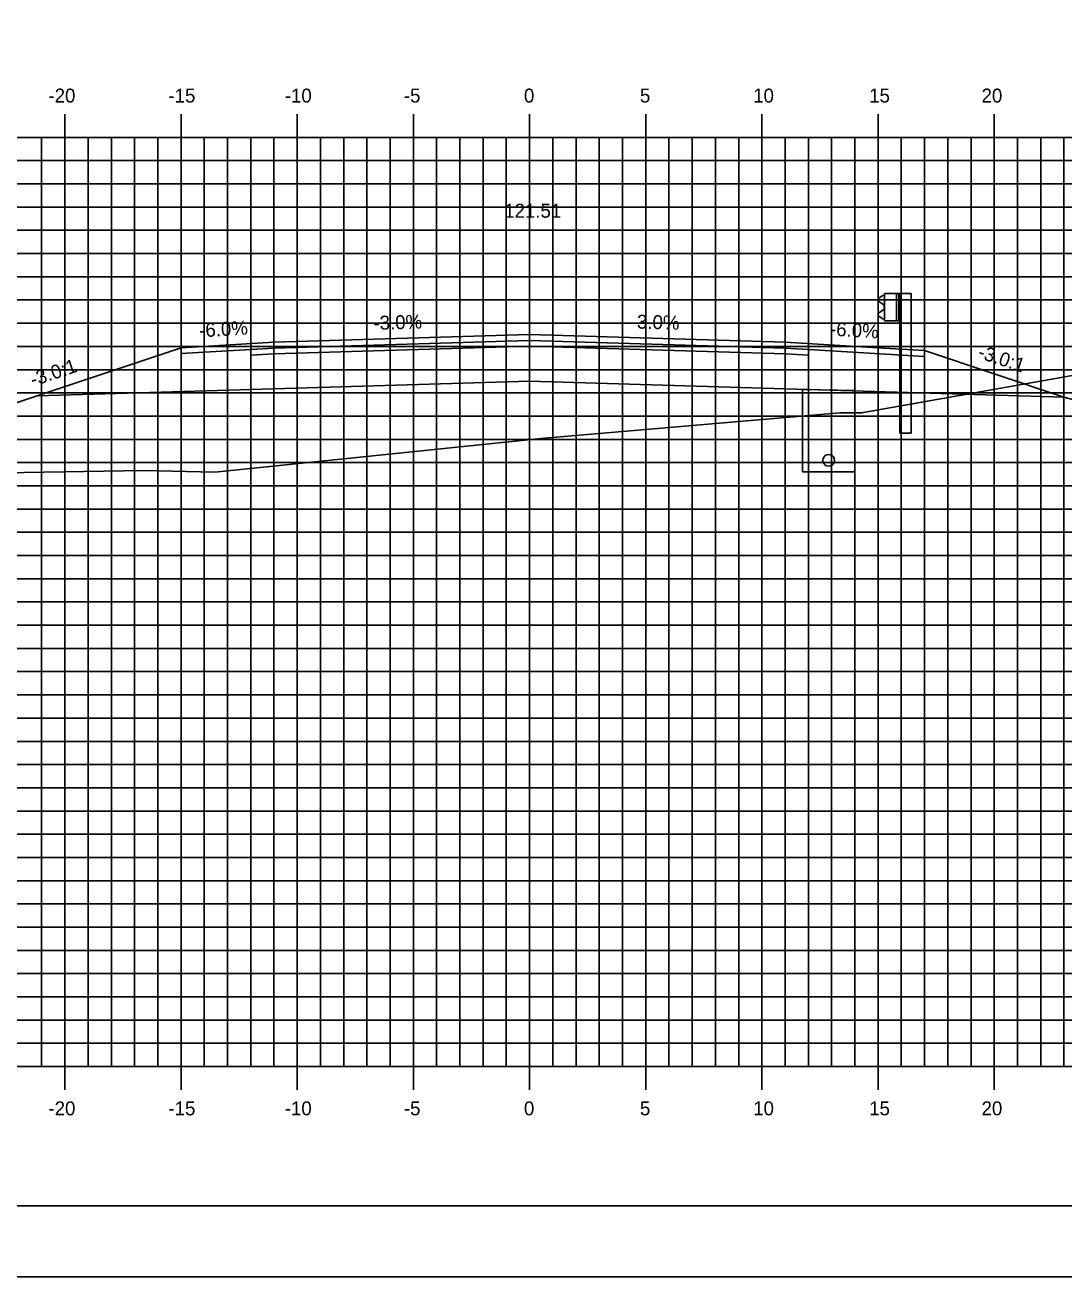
# Model space of a CAD drawing. Extents: x 850598 to 870284, y 366541 to 366651.
# Drawn here: x 853068.5 to 853113.2, y 366541.2 to 366595.1 of the extents above; entities that cross this region are included whole.
import ezdxf

# ---------------------------------------------------------------- set-up
doc = ezdxf.new("R2010")
doc.units = 0
for name, color, linetype in [('ANNOTATION', 7, 'Continuous'), ('BORDER', 7, 'Continuous'), ('D_Drainage_Underdrain', 7, 'Continuous'), ('D_Drainage_Underdrain_06in', 7, 'Continuous'), ('D_Guardrail_Beam_Rt', 7, 'Continuous'), ('D_Roadway_Centerline', 7, 'Continuous'), ('D_Roadway_Centerline_Text', 7, 'Continuous'), ('D_Roadway_Edge_Shoulder', 7, 'Continuous'), ('D_Roadway_Edge_TW', 7, 'Continuous'), ('D_Roadway_Pavement', 7, 'Continuous'), ('D_Roadway_SlopeLines', 7, 'Continuous'), ('D_Roadway_SubGrade', 7, 'Continuous'), ('H_V ANNOTATION', 7, 'Continuous'), ('MAJOR', 7, 'Continuous'), ('MINOR', 7, 'Continuous'), ('PLOT BOUNDARY', 7, 'Continuous'), ('S_Roadway_Centerline', 7, 'Continuous')]:
    doc.layers.add(name, color=color, linetype=linetype)

msp = doc.modelspace()

# ---------------------------------------------------------------- linework, layer by layer
at = {"layer": 'BORDER'}
msp.add_line((853045.219, 366544.225), (853205.219, 366544.225), dxfattribs=at)
at = {"layer": 'D_Drainage_Underdrain'}
msp.add_lwpolyline([(853104.219, 366579.324), (853104.219, 366575.823), (853101.969, 366575.823), (853101.969, 366579.369)], close=True, dxfattribs=at)
at = {"layer": 'D_Drainage_Underdrain_06in'}
msp.add_lwpolyline([(853103.094, 366576.573), (853103.017, 366576.561), (853102.947, 366576.525), (853102.892, 366576.47), (853102.856, 366576.4), (853102.844, 366576.323), (853102.856, 366576.246), (853102.892, 366576.176), (853102.947, 366576.121), (853103.017, 366576.085), (853103.094, 366576.073), (853103.171, 366576.085), (853103.241, 366576.121), (853103.296, 366576.176), (853103.332, 366576.246), (853103.344, 366576.323), (853103.332, 366576.4), (853103.296, 366576.47), (853103.241, 366576.525), (853103.171, 366576.561)], close=True, dxfattribs=at)
at = {"layer": 'D_Guardrail_Beam_Rt'}
for p, q in [((853105.49, 366583.499), (853106.177, 366583.499)), ((853105.49, 366582.332), (853105.49, 366583.499)), ((853106.011, 366583.499), (853106.011, 366582.332)), ((853106.115, 366583.499), (853106.115, 366582.332)), ((853106.177, 366583.499), (853106.648, 366583.499)), ((853106.177, 366583.499), (853106.177, 366582.332)), ((853106.648, 366583.499), (853106.648, 366577.499)), ((853105.4, 366583.405), (853105.256, 366583.305)), ((853105.256, 366583.162), (853105.452, 366583.026)), ((853105.49, 366583.425), (853105.416, 366583.412)), ((853105.485, 366582.961), (853105.485, 366582.87)), ((853105.452, 366582.806), (853105.256, 366582.67)), ((853105.256, 366582.527), (853105.4, 366582.427)), ((853105.416, 366582.42), (853105.49, 366582.407)), ((853106.177, 366582.332), (853105.49, 366582.332)), ((853106.156, 366577.499), (853106.156, 366582.332)), ((853106.156, 366577.499), (853106.648, 366577.499))]:
    msp.add_line(p, q, dxfattribs=at)
for centre, major_axis, start_param, end_param in [((853105.307, 366583.233), (-0.0877, 0), 5.323254, 7.243116), ((853105.424, 366583.371), (-0.0417, 0), 4.886922, 5.323254), ((853105.406, 366582.961), (0.0789, 0), 0, 0.959931), ((853105.307, 366582.598), (-0.0877, 0), 5.323254, 7.243116), ((853105.424, 366582.46), (-0.0417, 0), 0.959931, 1.396263), ((853105.406, 366582.87), (0.0789, 0), 5.323254, 6.283185)]:
    msp.add_ellipse(centre, major_axis=major_axis, ratio=0.995501, start_param=start_param, end_param=end_param, dxfattribs=at)
at = {"layer": 'D_Roadway_Centerline'}
msp.add_lwpolyline([(853058.653, 366575.644), (853065.219, 366577.832), (853069.021, 366579.1), (853075.219, 366581.166), (853079.219, 366581.406), (853090.219, 366581.736), (853101.219, 366581.406), (853105.219, 366581.166), (853107.219, 366581.046), (853113.219, 366579.046), (853153.826, 366568.225), (853166.481, 366564.853), (853176.343, 366562.225), (853180.343, 366562.225)], dxfattribs=at)
at = {"layer": 'D_Roadway_Edge_Shoulder'}
for points in [[(853079.219, 366581.406), (853075.219, 366581.166), (853075.219, 366580.916), (853078.219, 366581.096), (853079.219, 366581.156)], [(853101.219, 366581.406), (853105.219, 366581.166), (853105.219, 366581.166), (853107.219, 366581.046), (853107.219, 366580.796), (853102.219, 366581.096), (853101.219, 366581.156)]]:
    msp.add_lwpolyline(points, close=True, dxfattribs=at)
at = {"layer": 'D_Roadway_Edge_TW'}
msp.add_lwpolyline([(853079.219, 366581.156), (853079.219, 366581.406), (853090.219, 366581.736), (853101.219, 366581.406), (853101.219, 366581.156), (853090.219, 366581.486)], close=True, dxfattribs=at)
at = {"layer": 'D_Roadway_Pavement'}
for points in [[(853079.219, 366580.906), (853079.219, 366581.156), (853090.219, 366581.486), (853101.219, 366581.156), (853101.219, 366580.906), (853090.219, 366581.236)], [(853079.219, 366581.156), (853078.219, 366581.096), (853078.219, 366580.846), (853079.219, 366580.906)], [(853101.219, 366581.156), (853102.219, 366581.096), (853102.219, 366580.846), (853101.219, 366580.906)]]:
    msp.add_lwpolyline(points, close=True, dxfattribs=at)
at = {"layer": 'D_Roadway_SlopeLines'}
msp.add_lwpolyline([(853079.219, 366581.406), (853075.219, 366581.166), (853065.219, 366577.832)], dxfattribs=at)
at = {"layer": 'D_Roadway_SubGrade'}
for points in [[(853079.219, 366580.906), (853078.219, 366580.846), (853078.219, 366581.096), (853075.219, 366580.916), (853075.219, 366581.166), (853069.021, 366579.1), (853079.219, 366579.406)], [(853079.219, 366579.406), (853079.219, 366580.906), (853090.219, 366581.236), (853101.219, 366580.906), (853101.219, 366579.406), (853090.219, 366579.736)], [(853101.219, 366580.906), (853102.219, 366580.846), (853102.219, 366581.096), (853107.219, 366580.796), (853107.219, 366581.046), (853113.219, 366579.046), (853101.219, 366579.406)]]:
    msp.add_lwpolyline(points, close=True, dxfattribs=at)
at = {"layer": 'MAJOR'}
for p, q in [((853070.219, 366591.227), (853070.219, 366590.225)), ((853070.219, 366591.227), (853070.219, 366590.225)), ((853075.219, 366591.227), (853075.219, 366590.225)), ((853075.219, 366591.227), (853075.219, 366590.225)), ((853080.219, 366591.227), (853080.219, 366590.225)), ((853080.219, 366591.227), (853080.219, 366590.225)), ((853085.219, 366591.227), (853085.219, 366590.225)), ((853085.219, 366591.227), (853085.219, 366590.225)), ((853090.219, 366591.227), (853090.219, 366590.225)), ((853090.219, 366591.227), (853090.219, 366590.225)), ((853095.219, 366591.227), (853095.219, 366590.225)), ((853095.219, 366591.227), (853095.219, 366590.225)), ((853100.219, 366591.227), (853100.219, 366590.225)), ((853100.219, 366591.227), (853100.219, 366590.225)), ((853105.219, 366591.227), (853105.219, 366590.225)), ((853105.219, 366591.227), (853105.219, 366590.225)), ((853110.219, 366591.227), (853110.219, 366590.225)), ((853110.219, 366591.227), (853110.219, 366590.225)), ((853050.219, 366590.225), (853190.219, 366590.225)), ((853050.219, 366590.225), (853190.219, 366590.225)), ((853050.219, 366590.225), (853190.219, 366590.225)), ((853050.219, 366590.225), (853190.219, 366590.225)), ((853070.219, 366550.225), (853070.219, 366590.225)), ((853070.219, 366550.225), (853070.219, 366590.225)), ((853075.219, 366550.225), (853075.219, 366590.225)), ((853075.219, 366550.225), (853075.219, 366590.225)), ((853080.219, 366550.225), (853080.219, 366590.225)), ((853080.219, 366550.225), (853080.219, 366590.225)), ((853085.219, 366550.225), (853085.219, 366590.225)), ((853085.219, 366550.225), (853085.219, 366590.225)), ((853090.219, 366550.225), (853090.219, 366590.225)), ((853090.219, 366550.225), (853090.219, 366590.225)), ((853095.219, 366550.225), (853095.219, 366590.225)), ((853095.219, 366550.225), (853095.219, 366590.225)), ((853100.219, 366550.225), (853100.219, 366590.225)), ((853100.219, 366550.225), (853100.219, 366590.225)), ((853105.219, 366550.225), (853105.219, 366590.225)), ((853105.219, 366550.225), (853105.219, 366590.225)), ((853110.219, 366550.225), (853110.219, 366590.225)), ((853110.219, 366550.225), (853110.219, 366590.225)), ((853050.219, 366585.225), (853190.219, 366585.225)), ((853050.219, 366585.225), (853190.219, 366585.225)), ((853050.219, 366580.225), (853190.219, 366580.225)), ((853050.219, 366580.225), (853190.219, 366580.225)), ((853050.219, 366575.225), (853190.219, 366575.225)), ((853050.219, 366575.225), (853190.219, 366575.225)), ((853050.219, 366570.225), (853190.219, 366570.225)), ((853050.219, 366570.225), (853190.219, 366570.225)), ((853050.219, 366565.225), (853190.219, 366565.225)), ((853050.219, 366565.225), (853190.219, 366565.225)), ((853050.219, 366560.225), (853190.219, 366560.225)), ((853050.219, 366560.225), (853190.219, 366560.225)), ((853050.219, 366555.225), (853190.219, 366555.225)), ((853050.219, 366555.225), (853190.219, 366555.225)), ((853050.219, 366550.225), (853190.219, 366550.225)), ((853050.219, 366550.225), (853190.219, 366550.225)), ((853050.219, 366550.225), (853190.219, 366550.225)), ((853050.219, 366550.225), (853190.219, 366550.225)), ((853070.219, 366549.223), (853070.219, 366550.225)), ((853070.219, 366549.223), (853070.219, 366550.225)), ((853075.219, 366549.223), (853075.219, 366550.225)), ((853075.219, 366549.223), (853075.219, 366550.225)), ((853080.219, 366549.223), (853080.219, 366550.225)), ((853080.219, 366549.223), (853080.219, 366550.225)), ((853085.219, 366549.223), (853085.219, 366550.225)), ((853085.219, 366549.223), (853085.219, 366550.225)), ((853090.219, 366549.223), (853090.219, 366550.225)), ((853090.219, 366549.223), (853090.219, 366550.225)), ((853095.219, 366549.223), (853095.219, 366550.225)), ((853095.219, 366549.223), (853095.219, 366550.225)), ((853100.219, 366549.223), (853100.219, 366550.225)), ((853100.219, 366549.223), (853100.219, 366550.225)), ((853105.219, 366549.223), (853105.219, 366550.225)), ((853105.219, 366549.223), (853105.219, 366550.225)), ((853110.219, 366549.223), (853110.219, 366550.225)), ((853110.219, 366549.223), (853110.219, 366550.225))]:
    msp.add_line(p, q, dxfattribs=at)
at = {"layer": 'MINOR'}
for p, q in [((853069.219, 366550.225), (853069.219, 366590.225)), ((853069.219, 366550.225), (853069.219, 366590.225)), ((853071.219, 366550.225), (853071.219, 366590.225)), ((853071.219, 366550.225), (853071.219, 366590.225)), ((853072.219, 366550.225), (853072.219, 366590.225)), ((853072.219, 366550.225), (853072.219, 366590.225)), ((853073.219, 366550.225), (853073.219, 366590.225)), ((853073.219, 366550.225), (853073.219, 366590.225)), ((853074.219, 366550.225), (853074.219, 366590.225)), ((853074.219, 366550.225), (853074.219, 366590.225)), ((853076.219, 366550.225), (853076.219, 366590.225)), ((853076.219, 366550.225), (853076.219, 366590.225)), ((853077.219, 366550.225), (853077.219, 366590.225)), ((853077.219, 366550.225), (853077.219, 366590.225)), ((853078.219, 366550.225), (853078.219, 366590.225)), ((853078.219, 366550.225), (853078.219, 366590.225)), ((853079.219, 366550.225), (853079.219, 366590.225)), ((853079.219, 366550.225), (853079.219, 366590.225)), ((853081.219, 366550.225), (853081.219, 366590.225)), ((853081.219, 366550.225), (853081.219, 366590.225)), ((853082.219, 366550.225), (853082.219, 366590.225)), ((853082.219, 366550.225), (853082.219, 366590.225)), ((853083.219, 366550.225), (853083.219, 366590.225)), ((853083.219, 366550.225), (853083.219, 366590.225)), ((853084.219, 366550.225), (853084.219, 366590.225)), ((853084.219, 366550.225), (853084.219, 366590.225)), ((853086.219, 366550.225), (853086.219, 366590.225)), ((853086.219, 366550.225), (853086.219, 366590.225)), ((853087.219, 366550.225), (853087.219, 366590.225)), ((853087.219, 366550.225), (853087.219, 366590.225)), ((853088.219, 366550.225), (853088.219, 366590.225)), ((853088.219, 366550.225), (853088.219, 366590.225)), ((853089.219, 366550.225), (853089.219, 366590.225)), ((853089.219, 366550.225), (853089.219, 366590.225)), ((853091.219, 366550.225), (853091.219, 366590.225)), ((853091.219, 366550.225), (853091.219, 366590.225)), ((853092.219, 366550.225), (853092.219, 366590.225)), ((853092.219, 366550.225), (853092.219, 366590.225)), ((853093.219, 366550.225), (853093.219, 366590.225)), ((853093.219, 366550.225), (853093.219, 366590.225)), ((853094.219, 366550.225), (853094.219, 366590.225)), ((853094.219, 366550.225), (853094.219, 366590.225)), ((853096.219, 366550.225), (853096.219, 366590.225)), ((853096.219, 366550.225), (853096.219, 366590.225)), ((853097.219, 366550.225), (853097.219, 366590.225)), ((853097.219, 366550.225), (853097.219, 366590.225)), ((853098.219, 366550.225), (853098.219, 366590.225)), ((853098.219, 366550.225), (853098.219, 366590.225)), ((853099.219, 366550.225), (853099.219, 366590.225)), ((853099.219, 366550.225), (853099.219, 366590.225)), ((853101.219, 366550.225), (853101.219, 366590.225)), ((853101.219, 366550.225), (853101.219, 366590.225)), ((853102.219, 366550.225), (853102.219, 366590.225)), ((853102.219, 366550.225), (853102.219, 366590.225)), ((853103.219, 366550.225), (853103.219, 366590.225)), ((853103.219, 366550.225), (853103.219, 366590.225)), ((853104.219, 366550.225), (853104.219, 366590.225)), ((853104.219, 366550.225), (853104.219, 366590.225)), ((853106.219, 366550.225), (853106.219, 366590.225)), ((853106.219, 366550.225), (853106.219, 366590.225)), ((853107.219, 366550.225), (853107.219, 366590.225)), ((853107.219, 366550.225), (853107.219, 366590.225)), ((853108.219, 366550.225), (853108.219, 366590.225)), ((853108.219, 366550.225), (853108.219, 366590.225)), ((853109.219, 366550.225), (853109.219, 366590.225)), ((853109.219, 366550.225), (853109.219, 366590.225)), ((853111.219, 366550.225), (853111.219, 366590.225)), ((853111.219, 366550.225), (853111.219, 366590.225)), ((853112.219, 366550.225), (853112.219, 366590.225)), ((853112.219, 366550.225), (853112.219, 366590.225)), ((853113.219, 366550.225), (853113.219, 366590.225)), ((853113.219, 366550.225), (853113.219, 366590.225)), ((853050.219, 366589.225), (853190.219, 366589.225)), ((853050.219, 366589.225), (853190.219, 366589.225)), ((853050.219, 366588.225), (853190.219, 366588.225)), ((853050.219, 366588.225), (853190.219, 366588.225)), ((853050.219, 366587.225), (853190.219, 366587.225)), ((853050.219, 366587.225), (853190.219, 366587.225)), ((853050.219, 366586.225), (853190.219, 366586.225)), ((853050.219, 366586.225), (853190.219, 366586.225)), ((853050.219, 366584.225), (853190.219, 366584.225)), ((853050.219, 366584.225), (853190.219, 366584.225)), ((853050.219, 366583.225), (853190.219, 366583.225)), ((853050.219, 366583.225), (853190.219, 366583.225)), ((853050.219, 366582.225), (853190.219, 366582.225)), ((853050.219, 366582.225), (853190.219, 366582.225)), ((853050.219, 366581.225), (853190.219, 366581.225)), ((853050.219, 366581.225), (853190.219, 366581.225)), ((853050.219, 366579.225), (853190.219, 366579.225)), ((853050.219, 366579.225), (853190.219, 366579.225)), ((853050.219, 366578.225), (853190.219, 366578.225)), ((853050.219, 366578.225), (853190.219, 366578.225)), ((853050.219, 366577.225), (853190.219, 366577.225)), ((853050.219, 366577.225), (853190.219, 366577.225)), ((853050.219, 366576.225), (853190.219, 366576.225)), ((853050.219, 366576.225), (853190.219, 366576.225)), ((853050.219, 366574.225), (853190.219, 366574.225)), ((853050.219, 366574.225), (853190.219, 366574.225)), ((853050.219, 366573.225), (853190.219, 366573.225)), ((853050.219, 366573.225), (853190.219, 366573.225)), ((853050.219, 366572.225), (853190.219, 366572.225)), ((853050.219, 366572.225), (853190.219, 366572.225)), ((853050.219, 366571.225), (853190.219, 366571.225)), ((853050.219, 366571.225), (853190.219, 366571.225)), ((853050.219, 366569.225), (853190.219, 366569.225)), ((853050.219, 366569.225), (853190.219, 366569.225)), ((853050.219, 366568.225), (853190.219, 366568.225)), ((853050.219, 366568.225), (853190.219, 366568.225)), ((853050.219, 366567.225), (853190.219, 366567.225)), ((853050.219, 366567.225), (853190.219, 366567.225)), ((853050.219, 366566.225), (853190.219, 366566.225)), ((853050.219, 366566.225), (853190.219, 366566.225)), ((853050.219, 366564.225), (853190.219, 366564.225)), ((853050.219, 366564.225), (853190.219, 366564.225)), ((853050.219, 366563.225), (853190.219, 366563.225)), ((853050.219, 366563.225), (853190.219, 366563.225)), ((853050.219, 366562.225), (853190.219, 366562.225)), ((853050.219, 366562.225), (853190.219, 366562.225)), ((853050.219, 366561.225), (853190.219, 366561.225)), ((853050.219, 366561.225), (853190.219, 366561.225)), ((853050.219, 366559.225), (853190.219, 366559.225)), ((853050.219, 366559.225), (853190.219, 366559.225)), ((853050.219, 366558.225), (853190.219, 366558.225)), ((853050.219, 366558.225), (853190.219, 366558.225)), ((853050.219, 366557.225), (853190.219, 366557.225)), ((853050.219, 366557.225), (853190.219, 366557.225)), ((853050.219, 366556.225), (853190.219, 366556.225)), ((853050.219, 366556.225), (853190.219, 366556.225)), ((853050.219, 366554.225), (853190.219, 366554.225)), ((853050.219, 366554.225), (853190.219, 366554.225)), ((853050.219, 366553.225), (853190.219, 366553.225)), ((853050.219, 366553.225), (853190.219, 366553.225)), ((853050.219, 366552.225), (853190.219, 366552.225)), ((853050.219, 366552.225), (853190.219, 366552.225)), ((853050.219, 366551.225), (853190.219, 366551.225)), ((853050.219, 366551.225), (853190.219, 366551.225))]:
    msp.add_line(p, q, dxfattribs=at)
at = {"layer": 'PLOT BOUNDARY'}
msp.add_lwpolyline([(853037.126, 366541.166), (853207.126, 366541.166), (853207.126, 366651.166), (853037.126, 366651.166)], close=True, dxfattribs=at)
at = {"layer": 'S_Roadway_Centerline'}
msp.add_lwpolyline([(853050.219, 366575.741), (853058.591, 366575.643), (853058.959, 366575.647), (853073.623, 366575.878), (853076.676, 366575.818), (853090.697, 366577.268), (853103.593, 366578.361), (853104.511, 366578.362), (853115.364, 366580.289)], dxfattribs=at)

# ---------------------------------------------------------------- texts
at = {"layer": 'ANNOTATION'}
for s, rotation, p in [('-3.0%', 1.7184, (853083.507, 366581.935)), ('-3.0%', 358.2816, (853094.567, 366582.006)), ('-6.0%', 3.4336, (853076.016, 366581.615)), ('-6.0%', 356.5664, (853103.136, 366581.692)), ('-3.0:1', 341.5651, (853109.473, 366580.748)), ('-3.0:1', 18.4348, (853068.84, 366579.494))]:
    msp.add_text(s, height=0.6, rotation=rotation, dxfattribs=at).set_placement(p)
at = {"layer": 'D_Roadway_Centerline'}
for s, p in [('C', (853090.214, 366581.736)), ('C', (853090.214, 366581.736)), ('L', (853090.219, 366581.728)), ('L', (853090.219, 366581.728))]:
    msp.add_text(s, height=0.0146, dxfattribs=at).set_placement(p)
at = {"layer": 'D_Roadway_Centerline_Text'}
msp.add_text('121.51', height=0.6, dxfattribs=at).set_placement((853089.127, 366586.768))
at = {"layer": 'H_V ANNOTATION'}
for s, p in [('-20', (853069.512, 366591.725)), ('-15', (853074.676, 366591.725)), ('-10', (853079.684, 366591.725)), ('-5', (853084.809, 366591.725)), ('0', (853089.978, 366591.725)), ('5', (853094.97, 366591.725)), ('10', (853099.844, 366591.725)), ('15', (853104.836, 366591.725)), ('20', (853109.673, 366591.725)), ('-20', (853069.512, 366548.125)), ('-15', (853074.676, 366548.125)), ('-10', (853079.684, 366548.125)), ('-5', (853084.809, 366548.125)), ('0', (853089.978, 366548.125)), ('5', (853094.97, 366548.125)), ('10', (853099.844, 366548.125)), ('15', (853104.836, 366548.125)), ('20', (853109.673, 366548.125))]:
    msp.add_text(s, height=0.6, dxfattribs=at).set_placement(p)

doc.saveas('drawing.dxf')
